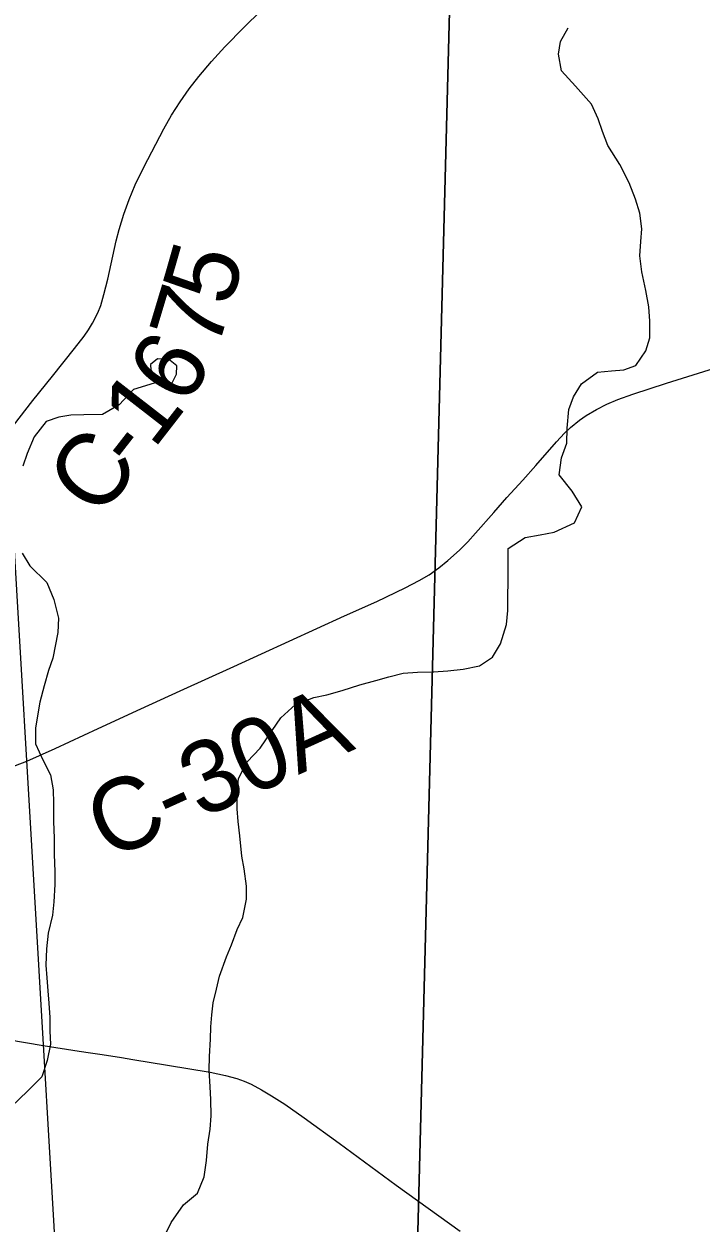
# Model space of a CAD drawing. Extents: x 1874609 to 2204689, y 815661 to 1281160.
# Drawn here: x 2054060 to 2056881, y 1019914 to 1024910 of the extents above; entities that cross this region are included whole.
import ezdxf

# ---------------------------------------------------------------- set-up
doc = ezdxf.new("R2010")
doc.units = 0
for name, color, linetype in [('GM_X_City_Street', 7, 'Continuous'), ('GM_X_Corporation', 7, 'Continuous'), ('GM_X_County_Road', 7, 'Continuous'), ('GM_X_County_Road_Text', 7, 'Continuous'), ('GM_X_Minor_Lake', 7, 'Continuous'), ('GM_X_Minor_River', 7, 'Continuous'), ('GM_X_Section', 7, 'Continuous')]:
    doc.layers.add(name, color=color, linetype=linetype)

msp = doc.modelspace()

# ---------------------------------------------------------------- linework, layer by layer
at = {"layer": 'GM_X_City_Street'}
for points in [[(2053935.3, 1021788), (2054071.6, 1021839.4)], [(2053917.7, 1020691.6), (2054140.2, 1020654.4)]]:
    msp.add_lwpolyline(points, dxfattribs=at)
at = {"layer": 'GM_X_Corporation'}
msp.add_lwpolyline([(2054013.4, 1022811.9), (2054199.7, 1019640.6), (2053423.4, 1019602.2), (2052299.1, 1019620.8), (2052093.2, 1019883), (2052038.5, 1020023.2), (2051893.4, 1020111.1), (2051824.2, 1020401.8), (2051307, 1020484.4), (2051005.2, 1021215.8), (2050596.1, 1021489.4), (2050600.4, 1022769.3), (2052417.9, 1022997.6), (2052407.1, 1023230.3), (2053151, 1023318.8), (2053174.7, 1022801.3)], close=True, dxfattribs=at)
at = {"layer": 'GM_X_County_Road'}
for points in [[(2054016.6, 1023237.6), (2054096.7, 1023341.1), (2054178.7, 1023443.4), (2054270.5, 1023558.1), (2054310.4, 1023609.9), (2054328.8, 1023636.6), (2054345.5, 1023664.2), (2054367.2, 1023707.2), (2054379.2, 1023736.8), (2054393, 1023783.5), (2054409, 1023846.9), (2054443.6, 1024007.1), (2054455.9, 1024054.8), (2054475.3, 1024117.7), (2054497.8, 1024179.5), (2054523.4, 1024240.1), (2054558.9, 1024314.1), (2054642.4, 1024473.8), (2054674.7, 1024531), (2054709.9, 1024586.6), (2054747.8, 1024640.3), (2054788.3, 1024692.2), (2054841.4, 1024754.7), (2054896.9, 1024815.2), (2054977.6, 1024896.8), (2055047.1, 1024965.5)], [(2054071.6, 1021839.4), (2054189.6, 1021892.2), (2054368.2, 1021975.1), (2054547, 1022056.8), (2054710.6, 1022131.7), (2054933.9, 1022233.3), (2055395.4, 1022443.8), (2055529.6, 1022504.4), (2055647.8, 1022560.8), (2055705.7, 1022591.1), (2055747.9, 1022615.8), (2055788, 1022643.7), (2055826, 1022674.3), (2055874.6, 1022718.2), (2055909, 1022752.8), (2055941.3, 1022789.4), (2056017.1, 1022875.4), (2056071.6, 1022936.8), (2056138.2, 1023009.1), (2056192.3, 1023070.7), (2056278.7, 1023169.6), (2056312.5, 1023205.8), (2056336.3, 1023228.6), (2056374.8, 1023260.2), (2056401.9, 1023279.1), (2056444.6, 1023304.4), (2056489, 1023326.4), (2056534.5, 1023345.9), (2056596.4, 1023368.6), (2056737.3, 1023413.3), (2057097.3, 1023526.6)], [(2054140.2, 1020654.4), (2054289, 1020630.8), (2054337.2, 1020623.8), (2054385.4, 1020616.5), (2054465.3, 1020603.7), (2054513.1, 1020596.3), (2054657.9, 1020572.4), (2054835.5, 1020542.9), (2054899.3, 1020529.5), (2054946.3, 1020516.6), (2054976.8, 1020505.6), (2055006.5, 1020492.7), (2055049.6, 1020469.9), (2055091.5, 1020444.8), (2055146.2, 1020408.9), (2055227, 1020352.9), (2055372.9, 1020246.9), (2055478.3, 1020168.9), (2055610.7, 1020071.9), (2055744.1, 1019976.4), (2055876.5, 1019879.8)]]:
    msp.add_lwpolyline(points, dxfattribs=at)
at = {"layer": 'GM_X_Minor_Lake'}
for points in [[(2054622.7, 1023413.6), (2054658.8, 1023397.7), (2054678.8, 1023417.8), (2054694.7, 1023451.8), (2054696.6, 1023485.9), (2054662.5, 1023513.8), (2054616.4, 1023515.7), (2054586.4, 1023491.6), (2054588.5, 1023467.5), (2054612.6, 1023435.6)], [(2054612.6, 1023435.6), (2054622.7, 1023413.6)]]:
    msp.add_lwpolyline(points, dxfattribs=at)
at = {"layer": 'GM_X_Minor_River'}
for points in [[(2054971.6, 1021187.2), (2054987.4, 1021263.4), (2054987.2, 1021317.5), (2054977, 1021389.6), (2054966.8, 1021443.6), (2054958.6, 1021527.7), (2054952.4, 1021587.8), (2054948.3, 1021639.8), (2054948.1, 1021703.9), (2054953.9, 1021766.1), (2054989.8, 1021836.3), (2055043.7, 1021892.5), (2055093.5, 1021966.8), (2055129.4, 1022019), (2055191.4, 1022075.3), (2055267.4, 1022103.5), (2055321.4, 1022115.7), (2055385.5, 1022133.9), (2055459.5, 1022156.2), (2055525.6, 1022174.4), (2055579.6, 1022190.6), (2055639.6, 1022204.8), (2055699.7, 1022209), (2055765.8, 1022211.2), (2055825.9, 1022215.4), (2055889.9, 1022221.6), (2055958, 1022235.8), (2056012, 1022272), (2056045.9, 1022328.2), (2056069.7, 1022408.4), (2056075.5, 1022466.5), (2056075.3, 1022526.6), (2056077.2, 1022586.7), (2056076.8, 1022724.9), (2056148.7, 1022771.2), (2056210.8, 1022781.4), (2056268.9, 1022793.6), (2056352.9, 1022831.9), (2056384.7, 1022898.1), (2056344.5, 1022964.1), (2056290.2, 1023032.1), (2056300, 1023102.2), (2056321.9, 1023164.4), (2056323.7, 1023226.5), (2056329.5, 1023304.6), (2056349.4, 1023356.7), (2056383.3, 1023410.9), (2056449.2, 1023459.2), (2056507.3, 1023465.4), (2056559.3, 1023469.5), (2056609.4, 1023487.7), (2056651.2, 1023547.9), (2056667.1, 1023602.1), (2056666.9, 1023672.2), (2056662.7, 1023732.3), (2056650.5, 1023800.3), (2056634.3, 1023878.4), (2056626.1, 1023944.5), (2056629.9, 1024004.6), (2056633.8, 1024056.7), (2056625.6, 1024122.8), (2056607.4, 1024180.8), (2056581.1, 1024248.8), (2056542.9, 1024324.8), (2056492.6, 1024404.8), (2056470.4, 1024462.8), (2056452.2, 1024514.8), (2056424, 1024576.8), (2056357.7, 1024650.7), (2056299.4, 1024714.7), (2056287.2, 1024784.7), (2056295, 1024836.8), (2056326.9, 1024895)], [(2054620, 1023419.5), (2054516.6, 1023387.2), (2054456.7, 1023322.9), (2054386.7, 1023282.7), (2054308.6, 1023282.4), (2054254.5, 1023280.2), (2054204.5, 1023272.1), (2054152.5, 1023253.9), (2054102.6, 1023189.6), (2054072.7, 1023121.4), (2054054.9, 1023067.3)], [(2054051.9, 1022704.8), (2054084.1, 1022652.8), (2054154.4, 1022582.9), (2054184.6, 1022512.9), (2054202.9, 1022434.8), (2054201.1, 1022374.7), (2054179.3, 1022268.5), (2054161.5, 1022216.3), (2054143.6, 1022152.2), (2054125.8, 1022084), (2054115.9, 1022027.9), (2054108.1, 1021975.8), (2054108.2, 1021911.7), (2054138.5, 1021843.7), (2054170.7, 1021781.7), (2054180.9, 1021719.6), (2054183.1, 1021663.6), (2054183.3, 1021587.4), (2054185.5, 1021517.3), (2054185.7, 1021449.2), (2054187.9, 1021379.1), (2054188.1, 1021325.1), (2054184.3, 1021252.9), (2054178.4, 1021196.8), (2054160.6, 1021122.7), (2054152.8, 1021056.5), (2054151, 1020988.4), (2054155.1, 1020936.4), (2054159.3, 1020882.3), (2054163.4, 1020830.2), (2054167.6, 1020770.1), (2054167.8, 1020714.1), (2054169.9, 1020660), (2054156.1, 1020591.8), (2054134.3, 1020523.7), (2054074.4, 1020463.4), (2054006.5, 1020399.1)], [(2054644.9, 1019860.2), (2054672.8, 1019916.4), (2054724.7, 1019990.6), (2054782.6, 1020038.9), (2054810.5, 1020107.1), (2054820.3, 1020175.2), (2054826.1, 1020243.3), (2054835.9, 1020305.4), (2054839.8, 1020361.5), (2054837.6, 1020429.7), (2054835.4, 1020481.7), (2054831.2, 1020551.8), (2054833.1, 1020607.9), (2054836.9, 1020680), (2054838.7, 1020732.1), (2054842.6, 1020782.2), (2054848.4, 1020832.3), (2054862.3, 1020888.4), (2054874.2, 1020942.6), (2054904, 1021022.8), (2054923.9, 1021072.9), (2054947.7, 1021137.1), (2054971.6, 1021187.2)]]:
    msp.add_lwpolyline(points, dxfattribs=at)
at = {"layer": 'GM_X_Section'}
for points in [[(2055850.6, 1024964.8), (2061077.4, 1025013), (2061065.8, 1019706.1), (2055695, 1019663.4), (2055832.6, 1024962.7)], [(2050629.9, 1024934.6), (2055832.6, 1024962.7), (2055695, 1019663.4), (2050630.4, 1019615.8), (2050607.9, 1024934.5)]]:
    msp.add_lwpolyline(points, close=True, dxfattribs=at)

# ---------------------------------------------------------------- texts
at = {"layer": 'GM_X_County_Road_Text'}
for s, rotation, p in [('5', 73.9709, (2054918.6, 1023725.8)), ('7', 73.2564, (2054864.2, 1023544.9)), ('6', 58.6514, (2054734.1, 1023311)), ('1', 52.1816, (2054599.8, 1023134.6)), ('C', 52.0052, (2054371.7, 1022842.5)), ('-', 52.0408, (2054523.6, 1023036.9)), ('C-30A', 24.3401, (2054410.1, 1021422.6))]:
    msp.add_text(s, height=300, rotation=rotation, dxfattribs=at).set_placement(p)

doc.saveas('drawing.dxf')
